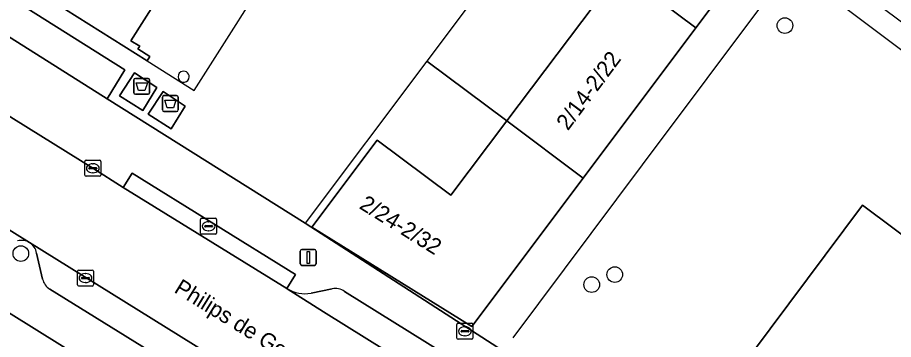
# Model space of a CAD drawing. Extents: x 160102 to 160934, y 382045 to 382923.
# Drawn here: x 160614.9 to 160669.7, y 382484.5 to 382504.7 of the extents above; entities that cross this region are included whole.
import ezdxf

# ---------------------------------------------------------------- set-up
doc = ezdxf.new("R2010")
doc.units = 0
for name, color, linetype in [('IMGEO_Afval_apart_plaats', 7, 'Continuous'), ('IMGEO_Boom', 7, 'Continuous'), ('IMGEO_Erf', 7, 'Continuous'), ('IMGEO_Groenvoorziening', 7, 'Continuous'), ('IMGEO_Kolk', 7, 'Continuous'), ('IMGEO_Lichtmast', 7, 'Continuous'), ('IMGEO_Lijnafwatering', 7, 'Continuous'), ('IMGEO_Openbare_ruimte_label', 7, 'Continuous'), ('IMGEO_Pand', 7, 'Continuous'), ('IMGEO_Pand_nummerreeks', 7, 'Continuous'), ('IMGEO_Pand_overbouw', 7, 'Continuous'), ('IMGEO_Parkeervlak_open', 7, 'Continuous'), ('IMGEO_Rijbaan_lokaal_open', 7, 'Continuous'), ('IMGEO_Rioolput', 7, 'Continuous'), ('IMGEO_Voetpad_gesloten', 7, 'Continuous'), ('IMGEO_Voetpad_open', 7, 'Continuous')]:
    doc.layers.add(name, color=color, linetype=linetype)

msp = doc.modelspace()

# ---------------------------------------------------------------- linework, layer by layer
at = {"layer": 'IMGEO_Afval_apart_plaats'}
for p, q in [((160622.194, 382499.944), (160622.194, 382500.744)), ((160622.194, 382500.744), (160622.194, 382499.944)), ((160622.294, 382500.844), (160623.084, 382500.844)), ((160623.084, 382500.844), (160622.294, 382500.844)), ((160623.184, 382500.744), (160623.184, 382499.944)), ((160623.184, 382499.944), (160623.184, 382500.744)), ((160623.084, 382499.844), (160622.294, 382499.844)), ((160622.294, 382499.844), (160623.084, 382499.844)), ((160623.982, 382498.863), (160623.982, 382499.663)), ((160623.982, 382499.663), (160623.982, 382498.863)), ((160624.082, 382499.763), (160624.872, 382499.763)), ((160624.872, 382499.763), (160624.082, 382499.763)), ((160624.972, 382499.663), (160624.972, 382498.863)), ((160624.972, 382498.863), (160624.972, 382499.663)), ((160624.872, 382498.763), (160624.082, 382498.763)), ((160624.082, 382498.763), (160624.872, 382498.763))]:
    msp.add_line(p, q, dxfattribs=at)
for points in [[(160622.337, 382500.558), (160623.041, 382500.558), (160622.892, 382500.088), (160622.486, 382500.088), (160622.337, 382500.558)], [(160624.125, 382499.477), (160624.829, 382499.477), (160624.68, 382499.007), (160624.274, 382499.007), (160624.125, 382499.477)]]:
    msp.add_lwpolyline(points, dxfattribs=at)
for centre, start, end in [((160622.294, 382500.744), 90, 180), ((160622.294, 382500.744), 90, 180), ((160623.084, 382500.744), 0, 90), ((160623.084, 382500.744), 360, 90), ((160622.294, 382499.944), 180, 270), ((160622.294, 382499.944), 180, 270), ((160623.084, 382499.944), 270, 0), ((160623.084, 382499.944), 270, 0), ((160624.082, 382499.663), 90, 180), ((160624.082, 382499.663), 90, 180), ((160624.872, 382499.663), 0, 90), ((160624.872, 382499.663), 360, 90), ((160624.082, 382498.863), 180, 270), ((160624.082, 382498.863), 180, 270), ((160624.872, 382498.863), 270, 0), ((160624.872, 382498.863), 270, 0)]:
    msp.add_arc(centre, 0.1, start, end, dxfattribs=at)
at = {"layer": 'IMGEO_Boom'}
for centre in [(160662.91, 382504.15), (160615.13, 382489.872), (160652.272, 382488.556), (160650.828, 382487.928)]:
    msp.add_circle(centre, 0.489, dxfattribs=at)
at = {"layer": 'IMGEO_Erf'}
for points in [[(160612.895, 382506.892), (160621.64, 382501.381), (160620.525, 382499.569), (160632.911, 382491.774), (160644.968, 382483.985), (160680.935, 382461.701), (160708.229, 382500), (160724.312, 382522.505)], [(160631.03, 382517.445), (160622.018, 382503.2), (160622.561, 382502.857), (160622.454, 382502.688), (160623.206, 382502.212), (160623.035, 382501.942), (160616.467, 382506.097)], [(160577.524, 382500.628), (160586.735, 382499.959), (160586.491, 382496.007), (160585.413, 382494.257), (160586.226, 382493.751), (160588.875, 382497.989), (160593.626, 382495.029), (160598.215, 382492.17), (160602.787, 382489.321), (160607.383, 382486.458), (160611.788, 382483.713), (160612.31, 382484.562), (160612.441, 382484.48), (160617.065, 382481.602), (160621.649, 382478.748), (160626.227, 382475.898), (160630.808, 382473.047), (160635.54, 382470.101), (160636.83, 382472.17), (160592.202, 382500), (160588.519, 382502.294), (160565.683, 382503.748)]]:
    msp.add_lwpolyline(points, dxfattribs=at)
for points in [[(160665.515, 382514.919), (160674.342, 382509.208), (160692.58, 382497.408), (160687.754, 382491.078), (160677.802, 382498.666), (160670.528, 382504.122), (160662.61, 382510.061), (160662.14, 382510.411), (160657.342, 382504.002), (160650.301, 382494.596), (160643.343, 382485.301), (160633.336, 382491.531), (160637.422, 382496.967), (160642.026, 382493.523), (160645.524, 382498.178), (160652.582, 382507.572), (160659.926, 382517.347), (160660.526, 382518.146)], [(160623.632, 382500.275), (160622.752, 382498.837), (160621.309, 382499.754), (160622.239, 382501.19)], [(160624.521, 382497.681), (160623.102, 382498.606), (160624.025, 382500.016), (160625.412, 382499.103)], [(160667.761, 382492.911), (160677.503, 382485.613), (160681.492, 382482.598), (160673.677, 382472.259), (160667.015, 382477.296), (160664.325, 382473.736), (160657.378, 382478.987)]]:
    msp.add_lwpolyline(points, close=True, dxfattribs=at)
for start, end in [(120.0178, 0), (0.0178, 120)]:
    msp.add_arc((160625.309, 382500.941), 0.35, start, end, dxfattribs=at)
at = {"layer": 'IMGEO_Groenvoorziening'}
msp.add_lwpolyline([(160611.1, 382505.501), (160620.525, 382499.569), (160621.64, 382501.381), (160612.895, 382506.892)], dxfattribs=at)
at = {"layer": 'IMGEO_Kolk'}
for p, q in [((160619.132, 382494.789), (160619.132, 382495.641)), ((160619.207, 382495.715), (160620.059, 382495.715)), ((160620.133, 382495.641), (160620.133, 382494.789)), ((160619.391, 382495.209), (160619.391, 382495.221)), ((160619.829, 382495.172), (160619.431, 382495.172)), ((160619.434, 382495.258), (160619.832, 382495.258)), ((160619.62, 382495.495), (160619.645, 382495.495)), ((160619.875, 382495.221), (160619.875, 382495.209)), ((160620.059, 382494.715), (160619.207, 382494.715)), ((160619.643, 382494.935), (160619.618, 382494.935)), ((160618.671, 382487.917), (160618.671, 382488.769)), ((160618.746, 382488.843), (160619.598, 382488.843)), ((160619.159, 382488.623), (160619.184, 382488.623)), ((160619.672, 382488.769), (160619.672, 382487.917)), ((160618.93, 382488.337), (160618.93, 382488.349)), ((160619.368, 382488.3), (160618.97, 382488.3)), ((160618.973, 382488.386), (160619.371, 382488.386)), ((160619.182, 382488.063), (160619.157, 382488.063)), ((160619.414, 382488.349), (160619.414, 382488.337)), ((160619.598, 382487.843), (160618.746, 382487.843)), ((160642.398, 382484.582), (160642.398, 382485.434)), ((160642.473, 382485.508), (160643.325, 382485.508)), ((160642.886, 382485.288), (160642.911, 382485.288)), ((160643.399, 382485.434), (160643.399, 382484.582)), ((160642.657, 382485.002), (160642.657, 382485.014)), ((160643.095, 382484.965), (160642.697, 382484.965)), ((160642.7, 382485.051), (160643.098, 382485.051)), ((160642.909, 382484.728), (160642.884, 382484.728)), ((160643.141, 382485.014), (160643.141, 382485.002)), ((160643.325, 382484.508), (160642.473, 382484.508))]:
    msp.add_line(p, q, dxfattribs=at)
for points in [[(160619.132, 382494.789), (160619.132, 382495.641)], [(160619.207, 382495.715), (160620.059, 382495.715)], [(160620.133, 382495.641), (160620.133, 382494.789)], [(160620.059, 382494.715), (160619.207, 382494.715)], [(160618.671, 382487.917), (160618.671, 382488.769)], [(160618.746, 382488.843), (160619.598, 382488.843)], [(160619.672, 382488.769), (160619.672, 382487.917)], [(160619.598, 382487.843), (160618.746, 382487.843)], [(160642.398, 382484.582), (160642.398, 382485.434)], [(160642.473, 382485.508), (160643.325, 382485.508)], [(160643.399, 382485.434), (160643.399, 382484.582)], [(160643.325, 382484.508), (160642.473, 382484.508)]]:
    msp.add_lwpolyline(points, dxfattribs=at)
for centre, radius, start, end in [((160619.209, 382495.639), 0.0765, 91.552, 178.448), ((160619.209, 382495.639), 0.0765, 91.552, 178.448), ((160620.057, 382495.639), 0.0765, 1.552, 88.448), ((160620.057, 382495.639), 0.0765, 1.552, 88.448), ((160619.431, 382495.218), 0.0403, 85.8775, 175.7526), ((160619.428, 382495.208), 0.0366, 178.938, 274.7102), ((160619.832, 382495.215), 0.043, 264.8664, 352.4533), ((160619.836, 382495.22), 0.0386, 1.7309, 96.639), ((160619.209, 382494.791), 0.0765, 181.552, 268.448), ((160619.209, 382494.791), 0.0765, 181.552, 268.448), ((160620.057, 382494.791), 0.0765, 271.552, 358.448), ((160620.057, 382494.791), 0.0765, 271.552, 358.448), ((160618.748, 382488.767), 0.0765, 91.552, 178.448), ((160618.748, 382488.767), 0.0765, 91.552, 178.448), ((160619.596, 382488.767), 0.0765, 1.552, 88.448), ((160619.596, 382488.767), 0.0765, 1.552, 88.448), ((160618.97, 382488.346), 0.0403, 85.8775, 175.7526), ((160618.967, 382488.336), 0.0366, 178.938, 274.7102), ((160619.371, 382488.343), 0.043, 264.8664, 352.4533), ((160619.375, 382488.348), 0.0386, 1.7309, 96.639), ((160618.748, 382487.919), 0.0765, 181.552, 268.448), ((160618.748, 382487.919), 0.0765, 181.552, 268.448), ((160619.596, 382487.919), 0.0765, 271.552, 358.448), ((160619.596, 382487.919), 0.0765, 271.552, 358.448), ((160642.475, 382485.432), 0.0765, 91.552, 178.448), ((160642.475, 382485.432), 0.0765, 91.552, 178.448), ((160643.323, 382485.432), 0.0765, 1.552, 88.448), ((160643.323, 382485.432), 0.0765, 1.552, 88.448), ((160642.697, 382485.011), 0.0403, 85.8775, 175.7526), ((160642.694, 382485.001), 0.0366, 178.938, 274.7102), ((160643.098, 382485.008), 0.043, 264.8664, 352.4533), ((160643.102, 382485.013), 0.0386, 1.7309, 96.639), ((160642.475, 382484.584), 0.0765, 181.552, 268.448), ((160642.475, 382484.584), 0.0765, 181.552, 268.448), ((160643.323, 382484.584), 0.0765, 271.552, 358.448), ((160643.323, 382484.584), 0.0765, 271.552, 358.448)]:
    msp.add_arc(centre, radius, start, end, dxfattribs=at)
for centre, major_axis, ratio, start_param, end_param in [((160619.619, 382495.215), (-0.387, 0.002), 0.722429, 4.712389, 7.853982), ((160619.644, 382495.215), (-0.39, 0.002), 0.717154, 1.570796, 4.712389), ((160619.158, 382488.343), (-0.387, 0.002), 0.722429, 4.712389, 7.853982), ((160619.183, 382488.343), (-0.39, 0.002), 0.717154, 1.570796, 4.712389), ((160642.885, 382485.008), (-0.387, 0.002), 0.722429, 4.712389, 7.853982), ((160642.91, 382485.008), (-0.39, 0.002), 0.717154, 1.570796, 4.712389)]:
    msp.add_ellipse(centre, major_axis=major_axis, ratio=ratio, start_param=start_param, end_param=end_param, dxfattribs=at)
at = {"layer": 'IMGEO_Lichtmast'}
for p, q in [((160632.606, 382489.232), (160632.606, 382490.032)), ((160632.606, 382490.032), (160632.606, 382489.232)), ((160632.706, 382490.132), (160633.496, 382490.132)), ((160633.496, 382490.132), (160632.706, 382490.132)), ((160633.596, 382490.032), (160633.596, 382489.232)), ((160633.596, 382489.232), (160633.596, 382490.032)), ((160633.496, 382489.132), (160632.706, 382489.132)), ((160632.706, 382489.132), (160633.496, 382489.132))]:
    msp.add_line(p, q, dxfattribs=at)
msp.add_lwpolyline([(160633.026, 382490.007), (160633.176, 382490.007), (160633.176, 382489.257), (160633.026, 382489.257), (160633.026, 382490.007)], dxfattribs=at)
for centre, start, end in [((160632.706, 382490.032), 90, 180), ((160632.706, 382490.032), 90, 180), ((160633.496, 382490.032), 0, 90), ((160633.496, 382490.032), 360, 90), ((160632.706, 382489.232), 180, 270), ((160632.706, 382489.232), 180, 270), ((160633.496, 382489.232), 270, 0), ((160633.496, 382489.232), 270, 0)]:
    msp.add_arc(centre, 0.1, start, end, dxfattribs=at)
at = {"layer": 'IMGEO_Lijnafwatering'}
for points in [[(160680.837, 382494.606), (160661.775, 382508.947), (160661.648, 382509.042)], [(160654, 382495.426), (160662.091, 382506.254)], [(160645.91, 382484.597), (160654, 382495.426)]]:
    msp.add_lwpolyline(points, dxfattribs=at)
at = {"layer": 'IMGEO_Pand'}
for points in [[(160665.515, 382514.919), (160660.526, 382518.146), (160659.926, 382517.347), (160652.582, 382507.572), (160657.342, 382504.002), (160662.14, 382510.411)], [(160652.582, 382507.572), (160645.524, 382498.178), (160650.301, 382494.596), (160657.342, 382504.002)], [(160650.301, 382494.596), (160645.524, 382498.178), (160642.026, 382493.523), (160637.422, 382496.967), (160633.336, 382491.531), (160643.343, 382485.301)], [(160667.761, 382492.911), (160657.378, 382478.987), (160664.325, 382473.736), (160667.015, 382477.296), (160673.677, 382472.259), (160681.492, 382482.598), (160677.503, 382485.613)]]:
    msp.add_lwpolyline(points, close=True, dxfattribs=at)
msp.add_lwpolyline([(160616.467, 382506.097), (160623.035, 382501.942), (160623.206, 382502.212), (160622.454, 382502.688), (160622.561, 382502.857), (160622.018, 382503.2), (160631.03, 382517.445)], dxfattribs=at)
for start, end in [(120.0178, 0), (0.0178, 120)]:
    msp.add_arc((160625.309, 382500.941), 0.35, start, end, dxfattribs=at)
at = {"layer": 'IMGEO_Pand_overbouw'}
for points in [[(160631.613, 382508.998), (160629.582, 382510.267), (160633.257, 382516.056), (160631.03, 382517.445), (160622.018, 382503.2), (160622.561, 382502.857), (160622.454, 382502.688), (160623.206, 382502.212), (160623.035, 382501.942), (160625.973, 382500.083)], [(160652.582, 382507.572), (160647.574, 382511.327), (160640.525, 382501.927), (160645.524, 382498.178)], [(160633.336, 382491.531), (160637.422, 382496.967), (160642.026, 382493.523), (160645.524, 382498.178), (160640.525, 382501.927), (160632.911, 382491.774)]]:
    msp.add_lwpolyline(points, close=True, dxfattribs=at)
at = {"layer": 'IMGEO_Parkeervlak_open'}
for points in [[(160615.673, 382490.566), (160610.528, 382493.753), (160600.442, 382500)], [(160637.113, 382477.217), (160615.673, 382490.566)], [(160616.116, 382489.9), (160616.491, 382488.28)], [(160616.945, 382487.647), (160634.204, 382476.946)], [(160631.794, 382487.669), (160634.056, 382486.236), (160669.392, 382464.183)], [(160634.592, 382487.675), (160633.277, 382487.396)], [(160645.589, 382481.125), (160635.377, 382487.506)]]:
    msp.add_lwpolyline(points, dxfattribs=at)
for centre, radius, start, end in [((160615.174, 382489.728), 0.975, 59.2329, 104.9986), ((160615.13, 382489.725), 1.001, 10.0875, 57.1735), ((160617.48, 382488.51), 1.015, 193.0814, 238.2162), ((160632.88, 382489.406), 2.049, 237.9801, 281.1587), ((160634.771, 382486.599), 1.091, 56.2485, 99.4523)]:
    msp.add_arc(centre, radius, start, end, dxfattribs=at)
at = {"layer": 'IMGEO_Rijbaan_lokaal_open'}
msp.add_lwpolyline([(160621.535, 382494.021), (160619.633, 382495.215), (160613.907, 382498.792), (160613.732, 382498.897), (160610.528, 382493.753), (160615.673, 382490.566), (160637.113, 382477.217), (160637.252, 382477.13), (160666.192, 382459.055), (160667.848, 382458.021), (160671.139, 382456.041), (160672.822, 382454.976), (160675.977, 382460.059), (160674.615, 382460.895), (160674.291, 382461.096), (160669.392, 382464.183), (160634.056, 382486.236), (160631.794, 382487.669), (160631.771, 382487.683)], close=True, dxfattribs=at)
at = {"layer": 'IMGEO_Rioolput'}
for p, q in [((160626.371, 382491.159), (160626.371, 382492.011)), ((160626.446, 382492.085), (160627.298, 382492.085)), ((160626.859, 382491.865), (160626.884, 382491.865)), ((160627.372, 382492.011), (160627.372, 382491.159)), ((160626.63, 382491.579), (160626.63, 382491.591)), ((160627.068, 382491.542), (160626.67, 382491.542)), ((160626.673, 382491.628), (160627.071, 382491.628)), ((160626.882, 382491.305), (160626.857, 382491.305)), ((160627.114, 382491.591), (160627.114, 382491.579)), ((160627.298, 382491.085), (160626.446, 382491.085))]:
    msp.add_line(p, q, dxfattribs=at)
for points in [[(160626.371, 382491.159), (160626.371, 382492.011)], [(160626.446, 382492.085), (160627.298, 382492.085)], [(160627.372, 382492.011), (160627.372, 382491.159)], [(160627.298, 382491.085), (160626.446, 382491.085)]]:
    msp.add_lwpolyline(points, dxfattribs=at)
for centre, radius, start, end in [((160626.448, 382492.009), 0.0765, 91.552, 178.448), ((160626.448, 382492.009), 0.0765, 91.552, 178.448), ((160627.296, 382492.009), 0.0765, 1.552, 88.448), ((160627.296, 382492.009), 0.0765, 1.552, 88.448), ((160626.67, 382491.588), 0.0403, 85.8775, 175.7526), ((160626.667, 382491.578), 0.0366, 178.938, 274.7102), ((160627.071, 382491.585), 0.043, 264.8664, 352.4533), ((160627.075, 382491.59), 0.0386, 1.7309, 96.639), ((160626.448, 382491.161), 0.0765, 181.552, 268.448), ((160626.448, 382491.161), 0.0765, 181.552, 268.448), ((160627.296, 382491.161), 0.0765, 271.552, 358.448), ((160627.296, 382491.161), 0.0765, 271.552, 358.448)]:
    msp.add_arc(centre, radius, start, end, dxfattribs=at)
for centre, major_axis, ratio, start_param, end_param in [((160626.858, 382491.585), (-0.387, 0.002), 0.722429, 4.712389, 7.853982), ((160626.883, 382491.585), (-0.39, 0.002), 0.717154, 1.570796, 4.712389)]:
    msp.add_ellipse(centre, major_axis=major_axis, ratio=ratio, start_param=start_param, end_param=end_param, dxfattribs=at)
at = {"layer": 'IMGEO_Voetpad_gesloten'}
for points in [[(160623.632, 382500.275), (160622.239, 382501.19), (160621.309, 382499.754), (160622.752, 382498.837)], [(160623.102, 382498.606), (160624.521, 382497.681), (160625.412, 382499.103), (160624.025, 382500.016)], [(160621.535, 382494.021), (160631.771, 382487.683), (160632.31, 382488.567), (160622.1, 382494.914)]]:
    msp.add_lwpolyline(points, close=True, dxfattribs=at)
at = {"layer": 'IMGEO_Voetpad_open'}
for points in [[(160589.932, 382504.817), (160584.166, 382505.171), (160566.433, 382506.284), (160565.784, 382506.322), (160563.153, 382506.477), (160563.096, 382505.433), (160561.879, 382503.99), (160565.683, 382503.748), (160588.519, 382502.294), (160592.202, 382500), (160636.83, 382472.17), (160638.41, 382471.185), (160643.528, 382467.993), (160652.296, 382462.502), (160664.677, 382454.86), (160665.564, 382456.069), (160673.613, 382450.877), (160675.151, 382453.489), (160672.822, 382454.976), (160671.139, 382456.041), (160667.848, 382458.021)], [(160620.525, 382499.569), (160611.1, 382505.501)], [(160669.392, 382464.183), (160674.291, 382461.096), (160674.615, 382460.895), (160675.977, 382460.059), (160678.63, 382458.467), (160680.935, 382461.701), (160644.968, 382483.985), (160632.911, 382491.774), (160620.525, 382499.569)], [(160613.012, 382499.329), (160613.732, 382498.897), (160613.907, 382498.792), (160619.633, 382495.215), (160621.535, 382494.021), (160622.1, 382494.914), (160632.31, 382488.567), (160631.771, 382487.683), (160631.794, 382487.669)], [(160616.491, 382488.28), (160616.116, 382489.9)], [(160634.204, 382476.946), (160616.945, 382487.647)], [(160633.277, 382487.396), (160634.592, 382487.675)], [(160635.377, 382487.506), (160645.589, 382481.125), (160667.829, 382467.255)]]:
    msp.add_lwpolyline(points, dxfattribs=at)
for centre, radius, start, end in [((160615.174, 382489.728), 0.975, 59.2329, 104.9986), ((160615.13, 382489.725), 1.001, 10.0875, 57.1735), ((160617.48, 382488.51), 1.015, 193.0814, 238.2162), ((160632.88, 382489.406), 2.049, 237.9801, 281.1587), ((160634.771, 382486.599), 1.091, 56.2485, 99.4523)]:
    msp.add_arc(centre, radius, start, end, dxfattribs=at)

# ---------------------------------------------------------------- texts
at = {"layer": 'IMGEO_Openbare_ruimte_label'}
msp.add_text('Philips de Goedelaan', height=1, rotation=328.2498, dxfattribs=at).set_placement((160624.653, 382487.486))
at = {"layer": 'IMGEO_Pand_nummerreeks'}
for s, rotation, p in [('2/14-2/22', 53.3013, (160649.34, 382497.526)), ('2/24-2/32', 328.0785, (160636.234, 382492.738))]:
    msp.add_text(s, height=1, rotation=rotation, dxfattribs=at).set_placement(p)

doc.saveas('drawing.dxf')
